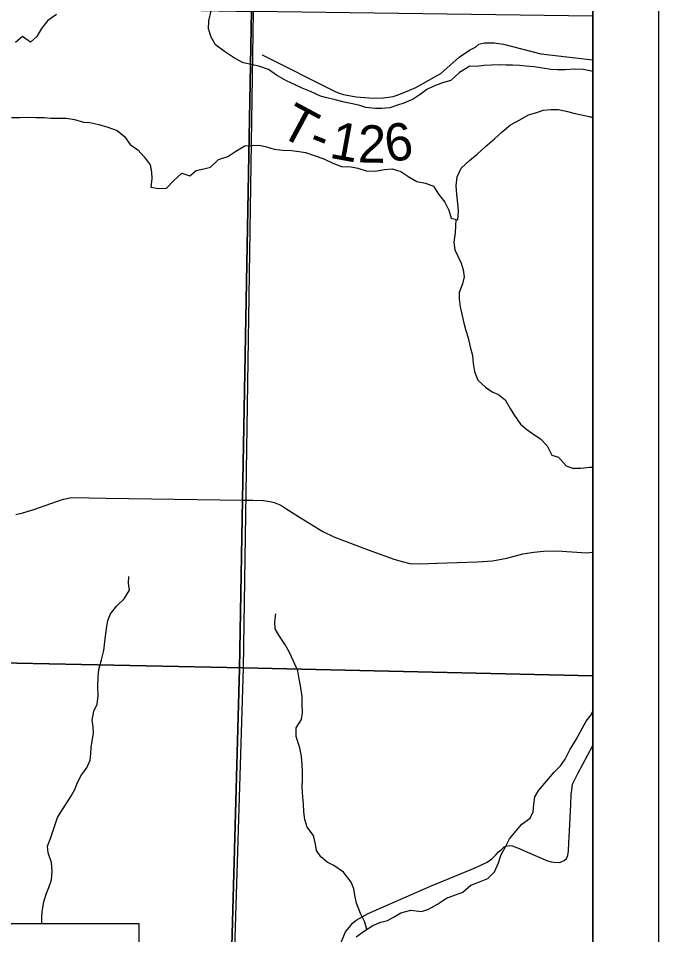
# Model space of a CAD drawing. Extents: x -1.2 to 34, y -8.5 to 22.
# Drawn here: x 8.028 to 9, y 18.307 to 19.699 of the extents above; entities that cross this region are included whole.
import ezdxf

# ---------------------------------------------------------------- set-up
doc = ezdxf.new("R2010")
doc.units = 0
for name, color, linetype in [('GM_X_Major_Lake', 7, 'Continuous'), ('GM_X_Minor_River', 7, 'Continuous'), ('GM_X_Section', 7, 'Continuous'), ('GM_X_State_Route', 7, 'Continuous'), ('GM_X_Township_Road', 7, 'Continuous'), ('GM_X_Township_Road_Text', 7, 'Continuous'), ('GM_X_Unincorporated_Text', 7, 'Continuous'), ('SH_Cut_Line', 7, 'Continuous'), ('SH_Data', 7, 'Continuous'), ('SH_Text', 7, 'Continuous')]:
    doc.layers.add(name, color=color, linetype=linetype)

msp = doc.modelspace()

# ---------------------------------------------------------------- linework, layer by layer
at = {"layer": 'GM_X_Major_Lake'}
for points in [[(8.0863, 19.7047), (8.0731, 19.6958), (8.0635, 19.6835), (8.0564, 19.6712), (8.0467, 19.6627), (8.0348, 19.6713), (8.0239, 19.662)], [(8.3684, 19.6317), (8.3546, 19.6394), (8.3412, 19.6487), (8.3277, 19.6587), (8.321, 19.6704), (8.317, 19.6828), (8.3172, 19.6953), (8.3211, 19.7102)], [(8.9, 19.6179), (8.8955, 19.6189), (8.8852, 19.6214), (8.8723, 19.6219), (8.8582, 19.6209), (8.8465, 19.6207), (8.8362, 19.6213), (8.8236, 19.6234), (8.811, 19.6251), (8.7985, 19.6264), (8.7886, 19.627), (8.7783, 19.6279), (8.7684, 19.6278), (8.7578, 19.6283), (8.7464, 19.6278), (8.7354, 19.6272), (8.7232, 19.6259), (8.7137, 19.6261), (8.6979, 19.6167), (8.6848, 19.6047), (8.6719, 19.6007), (8.6587, 19.596), (8.6482, 19.5908), (8.638, 19.5831), (8.6275, 19.5761), (8.6135, 19.5702), (8.6037, 19.567), (8.592, 19.563), (8.5798, 19.562), (8.5703, 19.5619), (8.5558, 19.5635), (8.5463, 19.5664), (8.5352, 19.5692), (8.523, 19.5717), (8.5093, 19.5752), (8.4963, 19.5781), (8.4868, 19.5809), (8.4718, 19.5875), (8.4592, 19.593), (8.4485, 19.5977), (8.4351, 19.604), (8.4201, 19.6128), (8.4082, 19.621), (8.3948, 19.6257), (8.3822, 19.6289), (8.37, 19.6313), (8.3684, 19.6317)], [(8.6941, 19.4581), (8.7003, 19.4711), (8.713, 19.4831), (8.7247, 19.4927), (8.7367, 19.5036), (8.7509, 19.5159), (8.7625, 19.5264), (8.7752, 19.5372), (8.7892, 19.5447), (8.8024, 19.5521), (8.8149, 19.5561), (8.8247, 19.5593), (8.8364, 19.5606), (8.8475, 19.5604), (8.8597, 19.558), (8.8734, 19.5544), (8.883, 19.5523), (8.8948, 19.5498), (8.9, 19.5485)], [(8.0178, 19.5484), (8.0307, 19.5483), (8.0429, 19.5489), (8.0551, 19.5483), (8.0676, 19.5485), (8.0779, 19.5475), (8.0912, 19.5474), (8.1007, 19.5472), (8.1137, 19.5451), (8.127, 19.5412), (8.1369, 19.5409), (8.1503, 19.5378), (8.164, 19.5334), (8.1782, 19.5284), (8.1894, 19.5194), (8.1979, 19.5071), (8.2095, 19.4993), (8.2191, 19.4884), (8.2285, 19.4765), (8.2306, 19.4651), (8.2311, 19.4556), (8.2294, 19.4427), (8.2412, 19.4403), (8.2534, 19.4408), (8.2642, 19.4528), (8.2766, 19.4636), (8.2884, 19.4596), (8.2982, 19.4678), (8.3099, 19.4702), (8.3198, 19.4731), (8.3321, 19.4846), (8.3465, 19.4891), (8.3585, 19.4972), (8.3721, 19.5054), (8.3831, 19.5056), (8.3933, 19.5062), (8.4033, 19.504), (8.4166, 19.5001), (8.4292, 19.4988), (8.4429, 19.4983), (8.4547, 19.4966), (8.4642, 19.4952), (8.4788, 19.4901), (8.4921, 19.4854), (8.5056, 19.4788), (8.5189, 19.4741), (8.5334, 19.4732), (8.5433, 19.4715), (8.5563, 19.4672), (8.5696, 19.467), (8.584, 19.4691), (8.5954, 19.4701), (8.6088, 19.4661), (8.6207, 19.4584), (8.633, 19.451), (8.646, 19.4485), (8.6582, 19.4442), (8.666, 19.4318), (8.6757, 19.4198), (8.6816, 19.4078), (8.6852, 19.3953), (8.6952, 19.3928), (8.6965, 19.4058), (8.6951, 19.4179), (8.6938, 19.4315), (8.6928, 19.4444), (8.6941, 19.4581)]]:
    msp.add_lwpolyline(points, dxfattribs=at)
at = {"layer": 'GM_X_Minor_River'}
for points in [[(8.6921, 19.3936), (8.6912, 19.3732), (8.6891, 19.3592), (8.6907, 19.3474), (8.6953, 19.3376), (8.7004, 19.327), (8.7035, 19.3168), (8.7051, 19.3062), (8.7025, 19.2955), (8.6973, 19.2826), (8.6974, 19.2731), (8.699, 19.2606), (8.7014, 19.2496), (8.7042, 19.236), (8.7073, 19.2246), (8.7108, 19.2136), (8.714, 19.2), (8.7175, 19.1868), (8.7184, 19.1746), (8.7204, 19.1625), (8.7254, 19.1496), (8.7373, 19.1387), (8.7476, 19.1316), (8.7572, 19.1275), (8.7671, 19.1196), (8.7748, 19.1064), (8.781, 19.0955), (8.7906, 19.0827), (8.8002, 19.0744), (8.8105, 19.0669), (8.8208, 19.0602), (8.8308, 19.0496), (8.8381, 19.0353), (8.848, 19.0323), (8.8599, 19.0195), (8.8694, 19.0158), (8.882, 19.0159), (8.8949, 19.0172), (8.9, 19.0172)], [(8.0639, 18.3243), (8.0638, 18.3358), (8.0649, 18.3457), (8.067, 18.3571), (8.0707, 18.3689), (8.0745, 18.3788), (8.0785, 18.3906), (8.0799, 18.4035), (8.0787, 18.4168), (8.0736, 18.4316), (8.0724, 18.4418), (8.0776, 18.4551), (8.0828, 18.47), (8.0876, 18.4852), (8.0944, 18.4959), (8.1019, 18.5077), (8.1079, 18.5173), (8.1142, 18.5276), (8.1179, 18.5386), (8.1243, 18.5501), (8.1322, 18.5608), (8.1374, 18.5722), (8.1385, 18.5821), (8.1391, 18.5916), (8.1406, 18.6014), (8.1424, 18.6136), (8.1419, 18.6231), (8.1403, 18.633), (8.1429, 18.647), (8.1481, 18.6573), (8.1495, 18.6702), (8.149, 18.6843), (8.1493, 18.6987), (8.1507, 18.7101), (8.1544, 18.7249), (8.158, 18.739), (8.1594, 18.7519), (8.1609, 18.7645), (8.1627, 18.7751), (8.1641, 18.7846), (8.1682, 18.7945), (8.1776, 18.8067), (8.1889, 18.8175), (8.1968, 18.8304), (8.1955, 18.8411), (8.1958, 18.8513)], [(8.5571, 18.3154), (8.5539, 18.3264), (8.5477, 18.3396), (8.5415, 18.3551), (8.5391, 18.3672), (8.5375, 18.3771), (8.5332, 18.3869), (8.5217, 18.4024), (8.5072, 18.4125), (8.4969, 18.4174), (8.4873, 18.4253), (8.4808, 18.4351), (8.4792, 18.4446), (8.476, 18.4578), (8.4668, 18.4706), (8.4629, 18.482), (8.4617, 18.4941), (8.4612, 18.5059), (8.46, 18.5161), (8.4591, 18.5313), (8.4598, 18.5431), (8.4597, 18.5552), (8.4588, 18.5651), (8.458, 18.578), (8.4556, 18.5913), (8.4497, 18.6083), (8.45, 18.6216), (8.4579, 18.6342), (8.4593, 18.6444), (8.4592, 18.6577), (8.4591, 18.6691), (8.4567, 18.685), (8.4547, 18.696), (8.4527, 18.7078), (8.4461, 18.7225), (8.4399, 18.7358), (8.4326, 18.7486), (8.4234, 18.7622), (8.4183, 18.772), (8.4175, 18.7826), (8.4193, 18.7944)], [(8.5408, 18.3042), (8.5536, 18.3131), (8.5664, 18.3215), (8.5786, 18.3262), (8.5884, 18.3289), (8.5986, 18.3343), (8.6088, 18.3405), (8.624, 18.3444), (8.6403, 18.3423), (8.6509, 18.3462), (8.6646, 18.3539), (8.6782, 18.3627), (8.6903, 18.3674), (8.7028, 18.3721), (8.7148, 18.3824), (8.7281, 18.3875), (8.741, 18.3925), (8.7508, 18.4029), (8.7571, 18.4162), (8.7612, 18.4291), (8.7672, 18.4398), (8.7735, 18.4528), (8.784, 18.465), (8.7923, 18.475), (8.8048, 18.4842), (8.8096, 18.4941), (8.8107, 18.5051), (8.8121, 18.5169), (8.8181, 18.5268), (8.8301, 18.541), (8.8414, 18.554), (8.8508, 18.5636), (8.8583, 18.5739), (8.8654, 18.588), (8.8748, 18.6036), (8.8808, 18.6147), (8.8901, 18.6315), (8.8977, 18.6414), (8.9, 18.6469)]]:
    msp.add_lwpolyline(points, dxfattribs=at)
at = {"layer": 'GM_X_Section'}
for points in [[(8.3845, 19.7092), (8.3694, 18.7126), (7.3389, 18.7336), (7.3559, 19.7295)], [(8.9, 18.7005), (8.9, 19.7023), (8.3845, 19.7092), (8.3694, 18.7126)], [(8.9, 17.6837), (8.9, 18.7005), (8.3694, 18.7126), (8.3383, 17.696)]]:
    msp.add_lwpolyline(points, close=True, dxfattribs=at)
msp.add_lwpolyline([(7.3297, 18.3243), (7.3389, 18.7336), (8.3694, 18.7126), (8.3383, 17.696), (7.3158, 17.711), (7.3184, 17.8243)], dxfattribs=at)
at = {"layer": 'GM_X_State_Route'}
msp.add_lwpolyline([(8.0243, 18.9455), (8.0353, 18.9481), (8.0504, 18.9526), (8.088, 18.9657), (8.0971, 18.9689), (8.1089, 18.9712), (8.1616, 18.9702), (8.3688, 18.9674), (8.384, 18.9671), (8.3997, 18.9667), (8.4105, 18.9649), (8.4164, 18.9635), (8.4265, 18.9595), (8.4358, 18.9537), (8.4575, 18.9397), (8.4906, 18.9197), (8.5073, 18.9113), (8.5553, 18.8934), (8.5982, 18.8778), (8.6109, 18.8739), (8.6224, 18.871), (8.6383, 18.8705), (8.6635, 18.8713), (8.7252, 18.8737), (8.7479, 18.8752), (8.7694, 18.8789), (8.794, 18.8855), (8.8106, 18.8884), (8.825, 18.8897), (8.8461, 18.89), (8.8904, 18.8874), (8.9, 18.888)], dxfattribs=at)
at = {"layer": 'GM_X_Township_Road'}
for points in [[(8.3983, 19.6435), (8.5089, 19.5879), (8.5151, 19.5854), (8.5216, 19.5834), (8.5408, 19.5795), (8.5671, 19.5777), (8.5823, 19.5781), (8.5972, 19.5801), (8.603, 19.5821), (8.6124, 19.5858), (8.6316, 19.594), (8.6592, 19.6093), (8.6693, 19.6152), (8.6975, 19.64), (8.7128, 19.6504), (8.722, 19.6549), (8.7271, 19.6598), (8.7355, 19.6619), (8.7505, 19.6619), (8.7645, 19.6598), (8.821, 19.6451), (8.9, 19.6356)], [(8.5175, 18.2946), (8.5249, 18.3115), (8.5309, 18.3189), (8.5355, 18.3246), (8.5411, 18.3292), (8.5593, 18.3396), (8.6539, 18.3811), (8.7189, 18.4077), (8.73, 18.4128), (8.7398, 18.4177), (8.747, 18.4226), (8.7535, 18.429), (8.7572, 18.4333), (8.7609, 18.4361), (8.7631, 18.4383), (8.7656, 18.4405), (8.7685, 18.442), (8.7731, 18.4426), (8.7777, 18.4422), (8.786, 18.4394), (8.8313, 18.4196), (8.8368, 18.4182), (8.8405, 18.4175), (8.8498, 18.4169), (8.8564, 18.4198), (8.8601, 18.423), (8.862, 18.4277), (8.8631, 18.4346), (8.8636, 18.4468), (8.8646, 18.465), (8.8666, 18.5048), (8.8672, 18.5204), (8.8681, 18.5268), (8.8695, 18.536), (8.8728, 18.5431), (8.8773, 18.5521), (8.9, 18.5944)]]:
    msp.add_lwpolyline(points, dxfattribs=at)
at = {"layer": 'GM_X_Unincorporated_Text'}
msp.add_lwpolyline([(6.665, 17.7216), (6.6751, 17.7216), (6.7322, 17.7204), (7.1254, 17.7122), (7.3722, 17.707), (7.8111, 17.6977), (7.9782, 17.6941), (8.3326, 17.6871), (8.3461, 18.0704), (8.364, 18.7117), (8.3686, 18.968), (8.382, 19.7108), (8.4089, 20.6815), (8.4143, 20.9), (2.465, 20.9)], dxfattribs=at)
msp.add_lwpolyline([(8.9, 17.6758), (8.9, 20.9), (8.4143, 20.9), (8.4089, 20.6815), (8.382, 19.7108), (8.3686, 18.968), (8.364, 18.7117), (8.3461, 18.0704), (8.3326, 17.6871)], close=True, dxfattribs=at)
at = {"layer": 'SH_Cut_Line'}
msp.add_lwpolyline([(6.665, 17.7216), (6.6751, 17.7216), (6.7322, 17.7204), (7.1254, 17.7122), (7.3722, 17.707), (7.8111, 17.6977), (7.9782, 17.6941), (8.3326, 17.6871), (8.9, 17.6758), (8.9, 20.9), (2.465, 20.9)], dxfattribs=at)
at = {"layer": 'SH_Data'}
for p, q in [((9, 21), (9, 14)), ((9, 21), (9, 14)), ((8.9, 20.9), (8.9, 14.1)), ((8.9, 20.9), (8.9, 14.1))]:
    msp.add_line(p, q, dxfattribs=at)
at = {"layer": 'SH_Text'}
msp.add_lwpolyline([(6.5732, 17.8243), (6.5732, 18.3243), (8.2113, 18.3243), (8.2113, 17.8243), (6.7063, 17.8243)], dxfattribs=at)

# ---------------------------------------------------------------- texts
at = {"layer": 'GM_X_Township_Road_Text'}
for s, rotation, p in [('T', 331.7902, (8.4216, 19.5224)), ('1', 349.6204, (8.4988, 19.4874)), ('2', 358.8868, (8.5432, 19.4801)), ('6', 8.2743, (8.5883, 19.48)), ('-', 338.3264, (8.4654, 19.4994))]:
    msp.add_text(s, height=0.0568, rotation=rotation, dxfattribs=at).set_placement(p)

doc.saveas('drawing.dxf')
